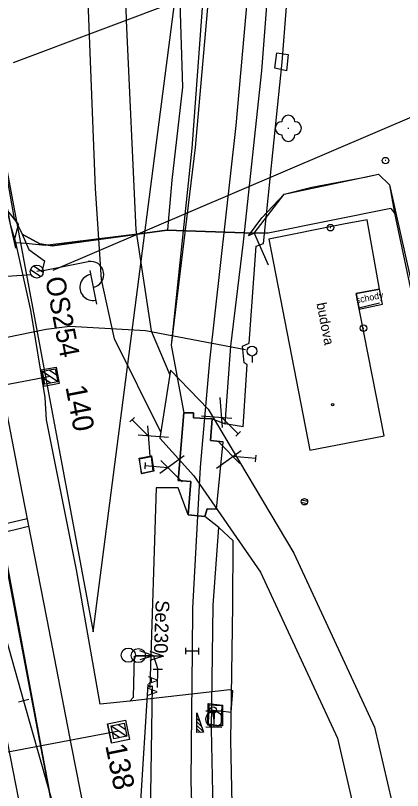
# Model space of a CAD drawing. Extents: x -545846 to -545044, y -1122650 to -1119108.
# Drawn here: x -545666.5 to -545637, y -1119438 to -1119378.9 of the extents above; entities that cross this region are included whole.
import ezdxf

# ---------------------------------------------------------------- set-up
doc = ezdxf.new("R2010")
doc.units = 0
for name, color, linetype in [('osvětlené plochy-hodnota-obrys', 7, 'Continuous'), ('Podbarveni_Prechodove konstrukce', 7, 'Continuous'), ('Vrstva 1 - Koleje', 7, 'Continuous'), ('Vrstva 11', 7, 'Continuous'), ('Vrstva 11 - Trakce', 7, 'Continuous'), ('Vrstva 12', 7, 'Continuous'), ('Vrstva 12 - Trakce zaklady', 7, 'Continuous'), ('Vrstva 17', 7, 'Continuous'), ('Vrstva 2 - Vyhybky', 7, 'Continuous'), ('Vrstva 23', 7, 'Continuous'), ('Vrstva 25', 7, 'Continuous'), ('Vrstva 26', 7, 'Continuous'), ('Vrstva 27', 7, 'Continuous'), ('Vrstva 28', 7, 'Continuous'), ('Vrstva 28 - zabzar', 7, 'Continuous'), ('Vrstva 3 - Lisy - Pocitaci body', 7, 'Continuous'), ('Vrstva 31', 7, 'Continuous'), ('Vrstva 33 - prvky sdelzar', 7, 'Continuous'), ('Vrstva 35', 7, 'Continuous'), ('Vrstva 36', 7, 'Continuous'), ('Vrstva 4', 7, 'Continuous'), ('Vrstva 4 - Teren - stezky - prechody - plochy', 7, 'Continuous'), ('Vrstva 4 - vystrazniky', 7, 'Continuous'), ('Vrstva 42', 7, 'Continuous'), ('Vrstva 44', 7, 'Continuous'), ('Vrstva 50', 7, 'Continuous'), ('Vrstva 51', 7, 'Continuous'), ('Vrstva 59', 7, 'Continuous'), ('Vrstva 6 - Navesti', 7, 'Continuous'), ('Vrstva 63', 7, 'Continuous'), ('Vrstva 7 - Namezniky-vystroj', 7, 'Continuous')]:
    doc.layers.add(name, color=color, linetype=linetype)

msp = doc.modelspace()

# ---------------------------------------------------------------- linework, layer by layer
at = {"layer": 'osvětlené plochy-hodnota-obrys'}
for points in [[(-545700.341, -1119250.428), (-545705.955, -1119221.665), (-545699.039, -1119220.315), (-545660.607, -1119425.918), (-545653.752, -1119372.856), (-545653.095, -1119348.321), (-545657.119, -1119319.988), (-545685.945, -1119192.198), (-545694.33, -1119168.5)], [(-545716.386, -1119223.717), (-545705.994, -1119221.66), (-545669.439, -1119408.759), (-545659.4, -1119462.635), (-545647.69, -1119521.347), (-545640.519, -1119558.729), (-545633.585, -1119589.698), (-545629.517, -1119613.814), (-545623.042, -1119645.057), (-545619.034, -1119667.556), (-545607.519, -1119727.517)]]:
    msp.add_lwpolyline(points, dxfattribs=at)
at = {"layer": 'Podbarveni_Prechodove konstrukce'}
for p, q in [((-545651.206, -1119416.545), (-545650.694, -1119411.416)), ((-545653.369, -1119416.995), (-545652.093, -1119417.118))]:
    msp.add_line(p, q, dxfattribs=at)
for points in [[(-545652.941, -1119409.209), (-545653.686, -1119409.187), (-545654.131, -1119414.362), (-545653.153, -1119414.437), (-545653.369, -1119416.995)], [(-545651.52, -1119409.667), (-545652.955, -1119409.572), (-545652.941, -1119409.209)], [(-545650.694, -1119411.416), (-545651.66, -1119411.311), (-545651.52, -1119409.667)], [(-545652.093, -1119417.118), (-545651.904, -1119416.514), (-545651.206, -1119416.545)]]:
    msp.add_lwpolyline(points, dxfattribs=at)
at = {"layer": 'Vrstva 1 - Koleje'}
for points in [[(-545653.043, -1119323.451), (-545650.994, -1119334.109), (-545649.296, -1119347.452), (-545648.631, -1119357.273), (-545648.467, -1119367.291), (-545648.846, -1119377.553), (-545649.716, -1119387.269), (-545651.731, -1119405.227), (-545652.454, -1119413.336), (-545653.029, -1119424.1), (-545653.062, -1119427.38), (-545653.109, -1119432.084), (-545653.161, -1119437.325), (-545652.856, -1119447.037), (-545652.275, -1119455.964), (-545651.518, -1119465.287), (-545651.062, -1119470.807), (-545650.206, -1119481.273), (-545649.41, -1119491.02), (-545648.05, -1119507.574), (-545645.027, -1119523.098), (-545644.874, -1119523.883)], [(-545681.637, -1119335.101), (-545671.298, -1119388.278), (-545670.76, -1119391.045), (-545670.414, -1119392.823), (-545669.934, -1119395.293), (-545667.967, -1119405.429), (-545666.055, -1119415.218), (-545664.157, -1119424.959), (-545662.28, -1119434.594), (-545660.571, -1119443.365), (-545656.357, -1119464.982), (-545653.314, -1119480.588), (-545652.53, -1119484.609), (-545652.377, -1119485.394)], [(-545675.912, -1119389.513), (-545675.759, -1119390.298), (-545671.927, -1119409.919), (-545665.915, -1119431.178), (-545662.323, -1119443.901), (-545656.357, -1119464.982), (-545652.53, -1119484.609), (-545652.377, -1119485.394)], [(-545675.912, -1119389.513), (-545675.759, -1119390.298), (-545674.983, -1119394.269), (-545671.927, -1119409.919), (-545667.706, -1119431.538), (-545665.572, -1119442.504), (-545664.599, -1119447.508), (-545663.149, -1119454.944), (-545661.077, -1119465.581), (-545659.119, -1119475.61), (-545657.219, -1119485.395), (-545655.182, -1119495.829), (-545653.541, -1119504.242), (-545653.037, -1119506.841)]]:
    msp.add_lwpolyline(points, dxfattribs=at)
at = {"layer": 'Vrstva 11'}
for points in [[(-545660.442, -1119392.092), (-545661.65, -1119360.917), (-545664.424, -1119348.304), (-545668.265, -1119337.271), (-545672.842, -1119325.88), (-545676.672, -1119313.329), (-545680.107, -1119296.016), (-545683.357, -1119276.628), (-545687.705, -1119260.217), (-545691.925, -1119249.152), (-545696.51, -1119233.839), (-545699.129, -1119217.635), (-545699.471, -1119201.94)], [(-545696.533, -1119202.507), (-545696.456, -1119218.879), (-545693.686, -1119234.563), (-545688.691, -1119250.208), (-545683.376, -1119265.642), (-545680.716, -1119275.8), (-545677.596, -1119294.23), (-545675.42, -1119306.545), (-545671.472, -1119320.767), (-545664.905, -1119338.296), (-545660.65, -1119351.238), (-545658.49, -1119363.866), (-545658.1, -1119379.253), (-545657.366, -1119395.247), (-545656.18, -1119402.951), (-545654.767, -1119406.288)], [(-545655.441, -1119410.678), (-545658.97, -1119403.548), (-545659.979, -1119399.025), (-545660.442, -1119392.092)]]:
    msp.add_lwpolyline(points, dxfattribs=at)
at = {"layer": 'Vrstva 11 - Trakce'}
for p, q in [((-545664.483, -1119406.028), (-545663.317, -1119406.82)), ((-545663.963, -1119405.929), (-545663.416, -1119406.3)), ((-545663.901, -1119406.426), (-545680.773, -1119409.676)), ((-545664.387, -1119406.546), (-545663.834, -1119406.922)), ((-545659.226, -1119433.088), (-545658.051, -1119433.868)), ((-545658.707, -1119432.983), (-545658.156, -1119433.349)), ((-545658.64, -1119433.48), (-545675.255, -1119436.637)), ((-545659.125, -1119433.606), (-545658.567, -1119433.975))]:
    msp.add_line(p, q, dxfattribs=at)
for points in [[(-545663.504, -1119405.841), (-545663.316, -1119406.823), (-545664.298, -1119407.011), (-545664.486, -1119406.029)], [(-545658.249, -1119432.891), (-545658.051, -1119433.871), (-545659.031, -1119434.069), (-545659.229, -1119433.089)]]:
    msp.add_lwpolyline(points, close=True, dxfattribs=at)
at = {"layer": 'Vrstva 12'}
for p, q in [((-545656.884, -1119413.849), (-545657.092, -1119412.652)), ((-545651.853, -1119433.039), (-545651.826, -1119431.386)), ((-545650.73, -1119431.497), (-545650.751, -1119433.097)), ((-545650.751, -1119433.097), (-545650.872, -1119433.098))]:
    msp.add_line(p, q, dxfattribs=at)
for points in [[(-545646.603, -1119381.721), (-545645.739, -1119381.844), (-545645.864, -1119383.105), (-545646.747, -1119382.888)], [(-545657.07, -1119412.707), (-545656.181, -1119412.542), (-545656.044, -1119413.654), (-545656.917, -1119413.836)], [(-545651.768, -1119431.475), (-545650.788, -1119431.536), (-545650.872, -1119433.098), (-545651.821, -1119432.963)]]:
    msp.add_lwpolyline(points, close=True, dxfattribs=at)
for points in [[(-545657.07, -1119412.707), (-545657.092, -1119412.652), (-545656.165, -1119412.48), (-545656.181, -1119412.542)], [(-545656.165, -1119412.48), (-545655.973, -1119413.662), (-545656.044, -1119413.654)], [(-545655.973, -1119413.662), (-545656.884, -1119413.849), (-545656.917, -1119413.836)], [(-545651.768, -1119431.475), (-545651.826, -1119431.386), (-545650.73, -1119431.497), (-545650.788, -1119431.536)], [(-545650.751, -1119433.097), (-545651.853, -1119433.039), (-545651.821, -1119432.963)]]:
    msp.add_lwpolyline(points, dxfattribs=at)
at = {"layer": 'Vrstva 12 - Trakce zaklady'}
for p, q in [((-545664.614, -1119405.93), (-545663.435, -1119405.705)), ((-545664.614, -1119405.93), (-545664.614, -1119405.93)), ((-545663.193, -1119406.97), (-545664.372, -1119407.195)), ((-545659.516, -1119432.92), (-545658.144, -1119432.643)), ((-545657.845, -1119434.122), (-545659.217, -1119434.399))]:
    msp.add_line(p, q, dxfattribs=at)
for points in [[(-545664.372, -1119407.195), (-545664.614, -1119405.93), (-545663.435, -1119405.705), (-545663.193, -1119406.97), (-545664.372, -1119407.195)], [(-545664.614, -1119405.93), (-545664.372, -1119407.195), (-545664.372, -1119407.195)], [(-545663.435, -1119405.705), (-545663.435, -1119405.705), (-545663.193, -1119406.97), (-545663.193, -1119406.97)], [(-545659.217, -1119434.399), (-545659.516, -1119432.92), (-545658.144, -1119432.643), (-545657.845, -1119434.122), (-545659.217, -1119434.399)], [(-545658.144, -1119432.643), (-545658.144, -1119432.643), (-545657.845, -1119434.122), (-545657.845, -1119434.122)], [(-545659.516, -1119432.92), (-545659.516, -1119432.92), (-545659.217, -1119434.399), (-545659.217, -1119434.399)]]:
    msp.add_lwpolyline(points, dxfattribs=at)
at = {"layer": 'Vrstva 17'}
msp.add_line((-545640.326, -1119401.181), (-545638.763, -1119400.803), dxfattribs=at)
at = {"layer": 'Vrstva 2 - Vyhybky'}
msp.add_line((-545665.53, -1119431.069), (-545666.3, -1119431.287), dxfattribs=at)
msp.add_lwpolyline([(-545671.927, -1119409.919), (-545665.915, -1119431.178)], dxfattribs=at)
at = {"layer": 'Vrstva 23'}
for points in [[(-545647.199, -1119395.945), (-545644.068, -1119412.041), (-545638.398, -1119410.96), (-545640.54, -1119400.093), (-545638.754, -1119399.755), (-545639.697, -1119394.473), (-545641.509, -1119394.808)], [(-545640.316, -1119401.276), (-545638.527, -1119400.905), (-545638.754, -1119399.755), (-545640.54, -1119400.093)]]:
    msp.add_lwpolyline(points, close=True, dxfattribs=at)
at = {"layer": 'Vrstva 25'}
for p, q in [((-545664.426, -1119398.328), (-545660.99, -1119397.661)), ((-545665.392, -1119398.272), (-545664.598, -1119398.807)), ((-545665.151, -1119397.982), (-545664.422, -1119398.474)), ((-545660.857, -1119398.348), (-545660.362, -1119400.901))]:
    msp.add_line(p, q, dxfattribs=at)
msp.add_circle((-545664.917, -1119398.423), 0.5, dxfattribs=at)
msp.add_circle((-545664.917, -1119398.423), 0.5, dxfattribs=at)
for centre, start, end in [((-545660.8, -1119398.643), 280.98236, 100.98236), ((-545660.621, -1119399.627), 100.27978, 281.68493)]:
    msp.add_arc(centre, 1, start, end, dxfattribs=at)
at = {"layer": 'Vrstva 26'}
for points in [[(-545669.284, -1119291.014), (-545671.67, -1119294.536), (-545673.507, -1119295.057), (-545676.739, -1119296.191), (-545682.284, -1119297.916), (-545682.944, -1119298.121), (-545684.526, -1119298.831), (-545685.076, -1119301.217), (-545681.518, -1119318.897), (-545678.885, -1119332.432), (-545675.639, -1119348.357), (-545675.262, -1119352.744), (-545674.052, -1119356.623), (-545671.95, -1119367.037), (-545671.035, -1119371.566), (-545669.914, -1119375.777), (-545669.221, -1119379.711), (-545666.658, -1119394.257), (-545666.038, -1119395.572), (-545665.51, -1119396.73), (-545664.32, -1119397.6), (-545664.49, -1119398.35), (-545664.917, -1119398.423)], [(-545637.892, -1119393.614), (-545647.25, -1119395.49), (-545648.32, -1119395.5), (-545655, -1119395.26), (-545663.74, -1119396.46), (-545664.679, -1119396.306), (-545666.038, -1119395.572)], [(-545637.892, -1119393.614), (-545637.617, -1119393.956), (-545636.118, -1119401.068), (-545636.223, -1119402.773), (-545634.694, -1119408.722), (-545634.158, -1119410.258), (-545632.448, -1119418.009), (-545629.669, -1119428.958), (-545626.903, -1119436.124), (-545624.39, -1119444.734), (-545621.805, -1119454.265), (-545618.119, -1119469.086), (-545616.969, -1119473.918), (-545615.854, -1119474.651), (-545615.38, -1119476.622)], [(-545655, -1119395.26), (-545648.32, -1119395.5)]]:
    msp.add_lwpolyline(points, dxfattribs=at)
at = {"layer": 'Vrstva 27'}
msp.add_line((-545651.455, -1119431.905), (-545651.465, -1119431.855), dxfattribs=at)
msp.add_circle((-545651.46, -1119431.88), 0.25, dxfattribs=at)
at = {"layer": 'Vrstva 28'}
for p, q in [((-545638.281, -1119389.954), (-545638.331, -1119389.954)), ((-545642.528, -1119395.068), (-545642.478, -1119395.068)), ((-545640.006, -1119402.732), (-545639.956, -1119402.732))]:
    msp.add_line(p, q, dxfattribs=at)
for centre in [(-545638.306, -1119389.954), (-545642.503, -1119395.068), (-545639.981, -1119402.732)]:
    msp.add_circle(centre, 0.25, dxfattribs=at)
at = {"layer": 'Vrstva 28 - zabzar'}
for p, q in [((-545666.51, -1119396.624), (-545667.27, -1119393.216)), ((-545667.144, -1119393.784), (-545666.322, -1119394.793)), ((-545666.322, -1119394.793), (-545666.636, -1119396.056)), ((-545656.01, -1119427.74), (-545655.68, -1119428.78))]:
    msp.add_line(p, q, dxfattribs=at)
for points in [[(-545651.39, -1119432.58), (-545651.46, -1119431.88), (-545650.93, -1119431.94), (-545650.09, -1119432.05), (-545649.94, -1119430.41), (-545650.19, -1119430.33), (-545657.8, -1119431.19), (-545660.08, -1119431.44), (-545661.89, -1119421.17), (-545664.18, -1119409.73), (-545664.27, -1119408.03), (-545665.37, -1119401.36), (-545666.52, -1119396.21), (-545666.89, -1119394.92), (-545667.12, -1119393.7), (-545667.5, -1119392.12), (-545668.23, -1119389.02), (-545669.1, -1119384.88), (-545669.59, -1119381.35), (-545670.73, -1119380.04)], [(-545666.52, -1119396.21), (-545665.74, -1119396.24), (-545664.28, -1119396.4), (-545655, -1119395.26), (-545648.32, -1119395.5), (-545647.26, -1119397.91)], [(-545657.8, -1119431.19), (-545657.52, -1119430.91), (-545657.45, -1119427.78), (-545656.01, -1119427.74), (-545655.24, -1119427.77)]]:
    msp.add_lwpolyline(points, dxfattribs=at)
at = {"layer": 'Vrstva 3 - Lisy - Pocitaci body'}
for p, q in [((-545656.01, -1119427.74), (-545657.036, -1119427.37)), ((-545655.24, -1119427.77), (-545656.266, -1119427.4)), ((-545653.559, -1119427.125), (-545653.564, -1119427.625)), ((-545652.562, -1119427.385), (-545653.562, -1119427.375)), ((-545652.56, -1119427.135), (-545652.565, -1119427.635)), ((-545656.01, -1119427.74), (-545657.39, -1119427.707)), ((-545656.01, -1119427.74), (-545657.053, -1119428.06)), ((-545655.24, -1119427.77), (-545656.62, -1119427.737)), ((-545655.24, -1119427.77), (-545656.283, -1119428.09)), ((-545650.768, -1119431.97), (-545652, -1119431.958)), ((-545651.384, -1119431.964), (-545651.396, -1119433.196)), ((-545652.708, -1119432.251), (-545652.623, -1119432.335)), ((-545652.707, -1119432.516), (-545652.489, -1119432.732)), ((-545652.706, -1119432.781), (-545652.354, -1119433.129)), ((-545652.704, -1119433.047), (-545652.22, -1119433.526)), ((-545652.703, -1119433.312), (-545652.431, -1119433.581)), ((-545650.78, -1119433.202), (-545652.012, -1119433.19)), ((-545652.702, -1119433.577), (-545652.696, -1119433.582))]:
    msp.add_line(p, q, dxfattribs=at)
msp.add_lwpolyline([(-545652.709, -1119432.082), (-545652.202, -1119433.58), (-545652.702, -1119433.582), (-545652.709, -1119432.082)], dxfattribs=at)
for centre, radius in [((-545657.932, -1119427.692), 0.542), ((-545657.162, -1119427.722), 0.542), ((-545651.389, -1119432.582), 0.616)]:
    msp.add_circle(centre, radius, dxfattribs=at)
at = {"layer": 'Vrstva 31'}
for points in [[(-545669.914, -1119375.777), (-545669.221, -1119379.711), (-545666.658, -1119394.257), (-545666.038, -1119395.572), (-545664.679, -1119396.306), (-545663.74, -1119396.46), (-545655, -1119395.26), (-545648.32, -1119395.5), (-545646.036, -1119392.519), (-545638.834, -1119390.976), (-545637.989, -1119391.804), (-545637.617, -1119393.956), (-545636.118, -1119401.068)], [(-545654.002, -1119377.884), (-545653.796, -1119384.348), (-545654.618, -1119391.437), (-545654.945, -1119395.224), (-545655, -1119395.26), (-545648.32, -1119395.5), (-545648.75, -1119395.705), (-545647.75, -1119394.323), (-545646.036, -1119392.519), (-545643.93, -1119391.99), (-545639.751, -1119391.187), (-545638.834, -1119390.976), (-545637.989, -1119391.804), (-545635.985, -1119400.772)], [(-545669.417, -1119379.549), (-545669.221, -1119379.711), (-545666.658, -1119394.257), (-545666.038, -1119395.572)], [(-545654.945, -1119395.224), (-545655, -1119395.26), (-545663.74, -1119396.46), (-545664.679, -1119396.306), (-545666.038, -1119395.572)]]:
    msp.add_lwpolyline(points, dxfattribs=at)
at = {"layer": 'Vrstva 33 - prvky sdelzar'}
msp.add_lwpolyline([(-545655, -1119395.26), (-545648.32, -1119395.5)], dxfattribs=at)
at = {"layer": 'Vrstva 35'}
msp.add_lwpolyline([(-545664.28, -1119396.4), (-545655, -1119395.26), (-545648.32, -1119395.5)], dxfattribs=at)
at = {"layer": 'Vrstva 36'}
for p, q in [((-545648.488, -1119404.864), (-545648.487, -1119405.364)), ((-545648.488, -1119404.864), (-545648.487, -1119405.364)), ((-545644.739, -1119416.012), (-545644.291, -1119416.126)), ((-545644.69, -1119415.831), (-545644.247, -1119415.943))]:
    msp.add_line(p, q, dxfattribs=at)
for centre, radius in [((-545648.488, -1119404.486), 0.378), ((-545648.488, -1119404.486), 0.378), ((-545644.493, -1119415.982), 0.25)]:
    msp.add_circle(centre, radius, dxfattribs=at)
at = {"layer": 'Vrstva 4'}
for p, q in [((-545650.74, -1119410.318), (-545650.917, -1119408.02)), ((-545657.468, -1119409.545), (-545657.822, -1119409.899)), ((-545657.645, -1119409.722), (-545656.408, -1119410.959)), ((-545652.331, -1119409.434), (-545650.033, -1119409.611)), ((-545649.556, -1119410.795), (-545650.793, -1119409.558)), ((-545656.461, -1119410.199), (-545656.284, -1119412.497)), ((-545654.87, -1119411.083), (-545657.168, -1119410.906)), ((-545649.733, -1119410.972), (-545649.379, -1119410.618))]:
    msp.add_line(p, q, dxfattribs=at)
at = {"layer": 'Vrstva 4 - Teren - stezky - prechody - plochy'}
for points in [[(-545654.22, -1119331.418), (-545652.375, -1119346.345), (-545651.499, -1119359.521), (-545651.631, -1119375.343), (-545652.838, -1119388.944), (-545654.667, -1119404.032)], [(-545654.22, -1119331.418), (-545652.653, -1119346.494), (-545651.774, -1119359.578), (-545652.077, -1119375.506), (-545653.081, -1119388.997), (-545654.667, -1119404.032), (-545653.783, -1119408.668), (-545653.686, -1119409.187), (-545652.941, -1119409.209), (-545652.955, -1119409.572), (-545651.52, -1119409.667), (-545650.529, -1119410.038), (-545650.1, -1119404.113), (-545649.131, -1119396.147), (-545647.743, -1119383.113), (-545647.038, -1119373.783), (-545646.927, -1119362.632), (-545647.297, -1119352.402), (-545648.195, -1119342.807), (-545648.823, -1119338.319), (-545649.393, -1119335.878)], [(-545649.168, -1119410.258), (-545650.529, -1119410.038), (-545650.1, -1119404.113), (-545649.131, -1119396.147), (-545647.743, -1119383.113), (-545647.038, -1119373.783), (-545646.927, -1119362.632), (-545647.297, -1119352.402), (-545648.195, -1119342.807), (-545648.823, -1119338.319), (-545649.393, -1119335.878), (-545648.496, -1119335.656)], [(-545649.168, -1119410.258), (-545648.855, -1119405.513), (-545649.078, -1119405.382), (-545649.224, -1119404.117), (-545648.696, -1119403.878), (-545648.173, -1119396.479), (-545647.614, -1119396.273), (-545646.189, -1119382.442), (-545645.525, -1119373.978), (-545645.312, -1119362.474), (-545645.815, -1119352.298), (-545646.865, -1119342.306), (-545647.725, -1119338.154), (-545648.496, -1119335.656)], [(-545651.206, -1119416.545), (-545651.904, -1119416.514), (-545652.093, -1119417.118), (-545653.369, -1119416.995), (-545653.153, -1119414.437), (-545654.131, -1119414.362), (-545653.686, -1119409.187), (-545652.941, -1119409.209), (-545652.955, -1119409.572), (-545651.52, -1119409.667), (-545651.66, -1119411.311), (-545650.694, -1119411.416)], [(-545651.206, -1119416.545), (-545650.694, -1119411.416)], [(-545648.192, -1119489.509), (-545649.123, -1119474.606), (-545650.474, -1119458.681), (-545651.316, -1119445.516), (-545651.575, -1119433.32), (-545651.457, -1119423.888), (-545651.028, -1119417.952), (-545652.093, -1119417.118), (-545653.369, -1119416.995), (-545654.136, -1119414.919), (-545655.802, -1119414.917), (-545656.275, -1119430.136), (-545656.44, -1119429.936), (-545657.018, -1119439.251), (-545659.066, -1119439.528)], [(-545646.422, -1119489.304), (-545648.192, -1119489.509), (-545649.123, -1119474.606), (-545650.474, -1119458.681), (-545651.316, -1119445.516), (-545651.575, -1119433.32), (-545651.457, -1119423.888), (-545651.028, -1119417.952)], [(-545646.422, -1119489.304), (-545647.676, -1119474.337), (-545648.998, -1119458.864), (-545649.869, -1119445.15), (-545650.093, -1119434.206), (-545649.945, -1119423.894), (-545649.917, -1119418.955), (-545651.028, -1119417.952)], [(-545656.275, -1119430.136), (-545656.099, -1119430.029), (-545656.259, -1119439.96), (-545659.066, -1119439.528)]]:
    msp.add_lwpolyline(points, dxfattribs=at)
at = {"layer": 'Vrstva 4 - vystrazniky'}
for p, q in [((-545649.411, -1119413.077), (-545651.028, -1119411.434)), ((-545651.197, -1119413.427), (-545649.326, -1119412.081)), ((-545653.655, -1119412.483), (-545655.527, -1119413.828)), ((-545648.198, -1119412.679), (-545649.942, -1119412.531)), ((-545648.219, -1119412.928), (-545648.177, -1119412.43)), ((-545656.634, -1119412.98), (-545656.676, -1119413.478)), ((-545656.655, -1119413.229), (-545654.911, -1119413.379)), ((-545655.441, -1119412.832), (-545653.826, -1119414.476))]:
    msp.add_line(p, q, dxfattribs=at)
at = {"layer": 'Vrstva 42'}
msp.add_lwpolyline([(-545697.43, -1119409.58), (-545694.35, -1119409.01), (-545689.35, -1119408.02), (-545668.31, -1119403.66), (-545664.2, -1119402.82), (-545662.4, -1119402.58), (-545656.62, -1119402.92), (-545648.99, -1119404.36)], dxfattribs=at)
at = {"layer": 'Vrstva 44'}
msp.add_lwpolyline([(-545659.224, -1119462.954), (-545669.377, -1119409.578), (-545676.105, -1119375.826)], dxfattribs=at)
at = {"layer": 'Vrstva 50'}
msp.add_line((-545645.748, -1119387.486), (-545645.677, -1119387.486), dxfattribs=at)
for centre, start, end in [((-545645.718, -1119386.985), 0, 180), ((-545646.218, -1119387.485), 90, 270), ((-545645.218, -1119387.485), 270, 90), ((-545645.718, -1119387.985), 180, 0)]:
    msp.add_arc(centre, 0.5, start, end, dxfattribs=at)
at = {"layer": 'Vrstva 51'}
for points in [[(-545654.713, -1119405.937), (-545655.51, -1119411.125), (-545652.928, -1119414), (-545647.829, -1119421.354), (-545641.977, -1119434.026), (-545634.094, -1119468.04), (-545630.811, -1119484.542), (-545628.493, -1119498.884), (-545628.199, -1119500.245), (-545627.599, -1119500.06), (-545616.366, -1119546.501)], [(-545654.713, -1119405.937), (-545651.834, -1119408.923), (-545645.293, -1119419.914), (-545639.142, -1119433.19), (-545631.2, -1119467.367), (-545627.715, -1119485.099), (-545624.675, -1119499.385), (-545613.784, -1119545.76)]]:
    msp.add_lwpolyline(points, dxfattribs=at)
at = {"layer": 'Vrstva 59'}
msp.add_circle((-545642.34, -1119408.58), 0.0873, dxfattribs=at)
at = {"layer": 'Vrstva 6 - Navesti'}
for p, q in [((-545655.33, -1119428.786), (-545656.03, -1119428.774)), ((-545655.705, -1119430.166), (-545655.68, -1119428.78))]:
    msp.add_line(p, q, dxfattribs=at)
at = {"layer": 'Vrstva 63'}
for p, q in [((-545574.476, -1119347.748), (-545666.705, -1119382.49)), ((-545572.23, -1119359.226), (-545663.679, -1119398.342)), ((-545665.307, -1119398.66), (-545723.536, -1119402.905))]:
    msp.add_line(p, q, dxfattribs=at)
at = {"layer": 'Vrstva 7 - Namezniky-vystroj'}
for p, q in [((-545669.584, -1119418.204), (-545665.656, -1119417.268)), ((-545669.421, -1119418.782), (-545665.541, -1119417.857))]:
    msp.add_line(p, q, dxfattribs=at)

# ---------------------------------------------------------------- texts
at = {"layer": 'Vrstva 11 - Trakce'}
for s, rotation, p in [('140', 280.83008, (-545662.731, -1119407.22)), ('138', 281.42908, (-545659.69, -1119434.586))]:
    msp.add_text(s, height=1.6, rotation=rotation, dxfattribs=at).set_placement(p)
at = {"layer": 'Vrstva 23'}
msp.add_text('budova', height=0.75, rotation=281.00773, dxfattribs=at).set_placement((-545643.576, -1119400.856))
at = {"layer": 'Vrstva 25'}
msp.add_text('OS254', height=1.5, rotation=280.98236, dxfattribs=at).set_placement((-545664.28, -1119398.947))
at = {"layer": 'Vrstva 6 - Navesti'}
for s, height, rotation, p in [('Se230', 1.05, 267.99547, (-545655.837, -1119423.482)), ('  A A ', 0.7, 268.96879, (-545656.38, -1119428.767))]:
    msp.add_text(s, height=height, rotation=rotation, dxfattribs=at).set_placement(p)
at = {"layer": 'Vrstva 63'}
msp.add_text('schody', height=0.5, rotation=11.71584, dxfattribs=at).set_placement((-545640.507, -1119400.86))
msp.add_text('schody', height=0.5, rotation=11.71584, dxfattribs=at).set_placement((-545640.507, -1119400.86))

doc.saveas('drawing.dxf')
